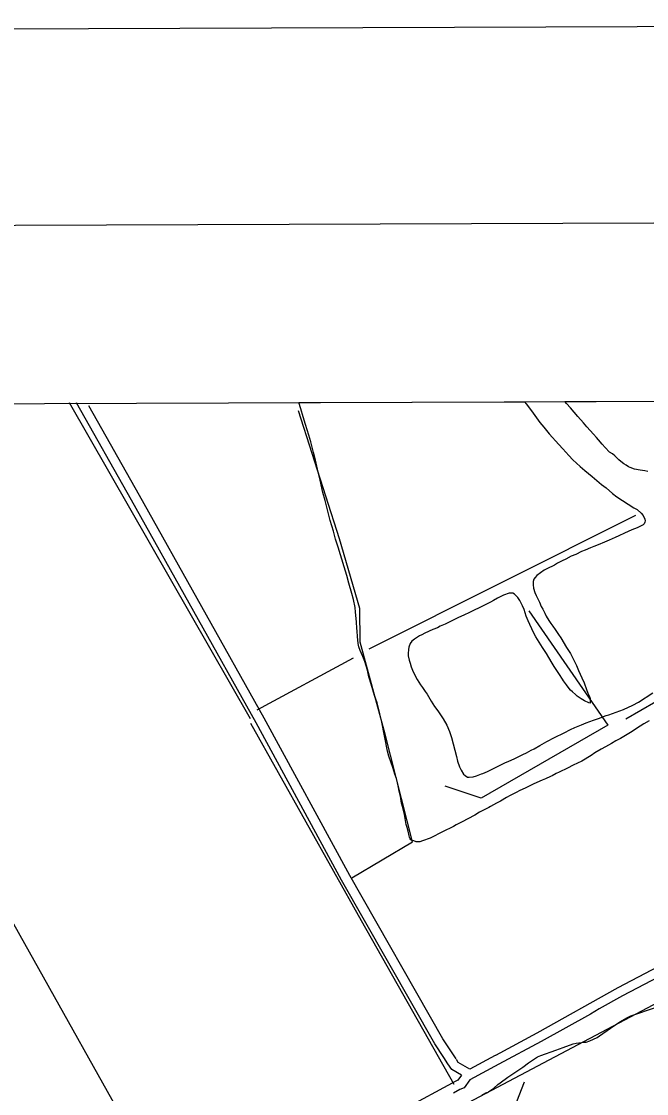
# Model space of a CAD drawing. Extents: x 3392644 to 3430565, y 576657 to 602123.
# Drawn here: x 3423278 to 3425267, y 598129 to 601540 of the extents above; entities that cross this region are included whole.
import ezdxf

# ---------------------------------------------------------------- set-up
doc = ezdxf.new("R2010")
doc.units = 0
for name, color, linetype in [('G-ANNO-NPLT', 7, 'Continuous'), ('V-ANNO-SYMB', 7, 'Continuous'), ('V-GRID-FRAM', 7, 'Continuous'), ('V-ROAD-CNTR', 7, 'Continuous'), ('V-SITE-VEGE', 7, 'Continuous'), ('V-TOPO-SHOR', 7, 'Continuous')]:
    doc.layers.add(name, color=color, linetype=linetype)

msp = doc.modelspace()

# ---------------------------------------------------------------- linework, layer by layer
at = {"layer": 'G-ANNO-NPLT'}
msp.add_lwpolyline([(3393314.9, 577240), (3429981.3, 577373.3), (3429893.5, 601539.8), (3393227, 601406.5)], close=True, dxfattribs=at)
at = {"layer": 'V-ANNO-SYMB'}
msp.add_lwpolyline([(3396062.7, 577875.1), (3429145.7, 577995.3), (3429062.4, 600911.8), (3395979.4, 600791.5), (3396062.7, 577875.1)], dxfattribs=at)
at = {"layer": 'V-GRID-FRAM'}
msp.add_lwpolyline([(3396720.3, 600227.7), (3428325.7, 600342.6), (3428399.7, 582159.3), (3396778.5, 582044.3), (3396720.3, 600227.7)], dxfattribs=at)
at = {"layer": 'V-ROAD-CNTR'}
for points in [[(3424621.6, 598244.2), (3424593, 598287.6), (3424296.8, 598808.3), (3424024.4, 599308.9), (3423627.8, 600016.7), (3423453.4, 600326.3)], [(3424660.7, 598239.4), (3424618.6, 598303.3), (3424323, 598822.9), (3424050.7, 599323.4), (3423654, 600031.4), (3423492.9, 600317.4)], [(3426106.6, 598959.9), (3426013.6, 598931.8), (3425915.1, 598875.6), (3425476.3, 598623.9), (3425175.5, 598466.1), (3424917.3, 598321.3), (3424786.2, 598250.9)], [(3426115.3, 598931.2), (3426025.6, 598904.1), (3425930, 598849.5), (3425490.7, 598597.6), (3425189.8, 598439.8), (3425116.5, 598398.5), (3425088.3, 598382.2), (3424931.8, 598295), (3424796.7, 598222.5)], [(3424634.8, 598224.1), (3424621.6, 598244.2)], [(3424784.8, 598250.1), (3424704.8, 598207.2), (3424667.9, 598228.5), (3424661.8, 598237.7)], [(3424678.3, 598187.8), (3424646.8, 598206), (3424634.8, 598224.1)], [(3424796.7, 598222.5), (3424704.6, 598173.1)], [(3424678.3, 598187.8), (3424666.6, 598171.8), (3424660, 598168.9), (3423817.5, 597713.2), (3423757.2, 597681.3)], [(3424704.6, 598173.1), (3424686.1, 598147.5), (3424673.1, 598141.9), (3424652.8, 598130.9)]]:
    msp.add_lwpolyline(points, dxfattribs=at)
at = {"layer": 'V-SITE-VEGE'}
for p, q in [((3424160.2, 600327.5), (3424878.3, 600330.1)), ((3424166.6, 600307.6), (3424160.2, 600327.5)), ((3424878.3, 600330.1), (3424883.3, 600323.2)), ((3424883.3, 600323.2), (3424900.4, 600301.5)), ((3425006.3, 600330.5), (3425756.9, 600333.3)), ((3425011.9, 600324.5), (3425006.3, 600330.5)), ((3425024.3, 600310.3), (3425011.9, 600324.5)), ((3424174.1, 600281.7), (3424166.6, 600307.6)), ((3424900.4, 600301.5), (3424911, 600286.1)), ((3424911, 600286.1), (3424927.3, 600264)), ((3425036.6, 600296.9), (3425024.3, 600310.3)), ((3425048.2, 600283.1), (3425036.6, 600296.9)), ((3425066.1, 600262.6), (3425048.2, 600283.1)), ((3424181.7, 600257.7), (3424174.1, 600281.7)), ((3424191.9, 600223.5), (3424181.7, 600257.7)), ((3424927.3, 600264), (3424939.6, 600249.7)), ((3424939.6, 600249.7), (3424957.1, 600228.4)), ((3425076.8, 600250), (3425066.1, 600262.6)), ((3425098.4, 600227.4), (3425076.8, 600250)), ((3424198.8, 600202), (3424191.9, 600223.5)), ((3424957.1, 600228.4), (3424987.4, 600194.5)), ((3425107.1, 600216.1), (3425098.4, 600227.4)), ((3425113.5, 600209), (3425107.1, 600216.1)), ((3424207.4, 600168.2), (3424198.8, 600202)), ((3424987.4, 600194.5), (3425000.6, 600180.2)), ((3425125.1, 600195.6), (3425113.5, 600209)), ((3425135, 600184.3), (3425125.1, 600195.6)), ((3425149.4, 600170), (3425135, 600184.3)), ((3424213.7, 600144.3), (3424207.4, 600168.2)), ((3425000.6, 600180.2), (3425019.7, 600158.9)), ((3425019.7, 600158.9), (3425032.5, 600145.5)), ((3425158.7, 600164.1), (3425149.4, 600170)), ((3425165.9, 600158.2), (3425158.7, 600164.1)), ((3425173.9, 600149.8), (3425165.9, 600158.2)), ((3425179.1, 600145.5), (3425173.9, 600149.8)), ((3424221.8, 600106.4), (3424213.7, 600144.3)), ((3425032.5, 600145.5), (3425055.3, 600124.4)), ((3425055.3, 600124.4), (3425070.6, 600111.4)), ((3425185.1, 600140.1), (3425179.1, 600145.5)), ((3425194.8, 600132.5), (3425185.1, 600140.1)), ((3425201.6, 600128.2), (3425194.8, 600132.5)), ((3425209.7, 600123.5), (3425201.6, 600128.2)), ((3425214.6, 600120.9), (3425209.7, 600123.5)), ((3425228, 600116.1), (3425214.6, 600120.9)), ((3425246.7, 600112.8), (3425228, 600116.1)), ((3425261, 600110.4), (3425246.7, 600112.8)), ((3424228.1, 600080.5), (3424221.8, 600106.4)), ((3424237, 600040.9), (3424228.1, 600080.5)), ((3425070.6, 600111.4), (3425093.9, 600092.3)), ((3425093.9, 600092.3), (3425123.9, 600067)), ((3425270.8, 600108.5), (3425261, 600110.4)), ((3425123.9, 600067), (3425138, 600056.4)), ((3425138, 600056.4), (3425158, 600037.9)), ((3424244.1, 600015.4), (3424237, 600040.9)), ((3424253.5, 599977.4), (3424244.1, 600015.4)), ((3425158, 600037.9), (3425172.1, 600027.8)), ((3425172.1, 600027.8), (3425208, 600004.4)), ((3424259.8, 599952.3), (3424253.5, 599977.4)), ((3425208, 600004.4), (3425226.2, 599992.8)), ((3425226.2, 599992.8), (3425237.1, 599986.8)), ((3425237.1, 599986.8), (3425249.5, 599975.9)), ((3424270.4, 599918), (3424259.8, 599952.3)), ((3425249.5, 599975.9), (3425256.3, 599968.3)), ((3425259.7, 599942.1), (3425255.5, 599938.9)), ((3425256.3, 599968.3), (3425261.7, 599956.7)), ((3425261.5, 599946.9), (3425259.7, 599942.1)), ((3425262.8, 599951), (3425261.5, 599946.9)), ((3425261.7, 599956.7), (3425262.8, 599951)), ((3424277.6, 599893.3), (3424270.4, 599918)), ((3425196.7, 599912.1), (3425178.5, 599903.1)), ((3425208.7, 599917.5), (3425196.7, 599912.1)), ((3425220.3, 599922.5), (3425208.7, 599917.5)), ((3425236.5, 599928.7), (3425220.3, 599922.5)), ((3425249.7, 599934.9), (3425236.5, 599928.7)), ((3425255.5, 599938.9), (3425249.7, 599934.9)), ((3424285.6, 599867.3), (3424277.6, 599893.3)), ((3425112.7, 599874.4), (3425099.4, 599869.8)), ((3425132.5, 599883.3), (3425112.7, 599874.4)), ((3425147.4, 599889.5), (3425132.5, 599883.3)), ((3425166.5, 599897.7), (3425147.4, 599889.5)), ((3425178.5, 599903.1), (3425166.5, 599897.7)), ((3424305.3, 599804.6), (3424285.6, 599867.3)), ((3425041.5, 599844.6), (3425027.4, 599838.4)), ((3425060.1, 599853.2), (3425041.5, 599844.6)), ((3425071.7, 599858.2), (3425060.1, 599853.2)), ((3425088.7, 599865.2), (3425071.7, 599858.2)), ((3425099.4, 599869.8), (3425088.7, 599865.2)), ((3424973.5, 599810.7), (3424949.8, 599798.1)), ((3424983.4, 599816.6), (3424973.5, 599810.7)), ((3424998.8, 599824), (3424983.4, 599816.6)), ((3425009.6, 599829), (3424998.8, 599824)), ((3425027.4, 599838.4), (3425009.6, 599829)), ((3424313.6, 599776.9), (3424305.3, 599804.6)), ((3424319.2, 599753.4), (3424313.6, 599776.9)), ((3424918.2, 599776.8), (3424912.7, 599771.2)), ((3424929.9, 599785.9), (3424918.2, 599776.8)), ((3424941.1, 599793.8), (3424929.9, 599785.9)), ((3424949.8, 599798.1), (3424941.1, 599793.8)), ((3424329, 599720), (3424319.2, 599753.4)), ((3424905.8, 599758.7), (3424905.6, 599747.2)), ((3424905.6, 599747.2), (3424907.4, 599737.3)), ((3424908.5, 599765.6), (3424905.8, 599758.7)), ((3424912.7, 599771.2), (3424908.5, 599765.6)), ((3424334.3, 599701), (3424329, 599720)), ((3424793.1, 599705.3), (3424779.8, 599697.5)), ((3424812.2, 599714.7), (3424793.1, 599705.3)), ((3424829.2, 599721.2), (3424812.2, 599714.7)), ((3424834.1, 599721.5), (3424829.2, 599721.2)), ((3424841, 599720.9), (3424834.1, 599721.5)), ((3424846.7, 599717.9), (3424841, 599720.9)), ((3424857.5, 599707.8), (3424846.7, 599717.9)), ((3424863.4, 599698.3), (3424857.5, 599707.8)), ((3424907.4, 599737.3), (3424911.5, 599723.3)), ((3424911.5, 599723.3), (3424915.4, 599714.2)), ((3424915.4, 599714.2), (3424922, 599700.9)), ((3424339.4, 599675.1), (3424334.3, 599701)), ((3424340.7, 599660.8), (3424339.4, 599675.1)), ((3424732.6, 599673.6), (3424720.1, 599667.8)), ((3424759.9, 599686.9), (3424732.6, 599673.6)), ((3424769.9, 599692), (3424759.9, 599686.9)), ((3424779.8, 599697.5), (3424769.9, 599692)), ((3424871.6, 599680.9), (3424863.4, 599698.3)), ((3424877, 599668.9), (3424871.6, 599680.9)), ((3424922, 599700.9), (3424925.9, 599692.2)), ((3424925.9, 599692.2), (3424931.7, 599678.6)), ((3424931.7, 599678.6), (3424936.4, 599670.3)), ((3424936.4, 599670.3), (3424943.1, 599657)), ((3424342.7, 599641), (3424340.7, 599660.8)), ((3424343.6, 599628.7), (3424342.7, 599641)), ((3424653.8, 599635.8), (3424636.8, 599627.3)), ((3424666.7, 599642.5), (3424653.8, 599635.8)), ((3424687.4, 599651.8), (3424666.7, 599642.5)), ((3424701.5, 599658.4), (3424687.4, 599651.8)), ((3424720.1, 599667.8), (3424701.5, 599658.4)), ((3424884.3, 599647.8), (3424877, 599668.9)), ((3424890.1, 599633.3), (3424884.3, 599647.8)), ((3424943.1, 599657), (3424947.8, 599648.3)), ((3424947.8, 599648.3), (3424956.4, 599634.6)), ((3424344.8, 599610.3), (3424343.6, 599628.7)), ((3424345.7, 599600), (3424344.8, 599610.3)), ((3424587.1, 599605.5), (3424561.4, 599593.5)), ((3424601.2, 599611.3), (3424587.1, 599605.5)), ((3424610.7, 599616), (3424601.2, 599611.3)), ((3424625.6, 599622.6), (3424610.7, 599616)), ((3424636.8, 599627.3), (3424625.6, 599622.6)), ((3424906.8, 599596.5), (3424890.1, 599633.3)), ((3424956.4, 599634.6), (3424962.4, 599625)), ((3424962.4, 599625), (3424968.7, 599615.8)), ((3424968.7, 599615.8), (3424975.8, 599605.8)), ((3424975.8, 599605.8), (3424986.9, 599589.2)), ((3424347, 599583.2), (3424345.7, 599600)), ((3424348.9, 599561.4), (3424347, 599583.2)), ((3424519.8, 599567.9), (3424514.8, 599561.4)), ((3424528.6, 599575), (3424519.8, 599567.9)), ((3424534.9, 599579.4), (3424528.6, 599575)), ((3424544.8, 599584.9), (3424534.9, 599579.4)), ((3424551.5, 599588.4), (3424544.8, 599584.9)), ((3424561.4, 599593.5), (3424551.5, 599588.4)), ((3424914.6, 599581.9), (3424906.8, 599596.5)), ((3424935.5, 599548.2), (3424914.6, 599581.9)), ((3424986.9, 599589.2), (3424994.4, 599578.7)), ((3424994.4, 599578.7), (3425012.1, 599548.8)), ((3424351.5, 599549.9), (3424348.9, 599561.4)), ((3424355.3, 599539.2), (3424351.5, 599549.9)), ((3424364.3, 599520.1), (3424355.3, 599539.2)), ((3424509, 599541.9), (3424508.3, 599529.7)), ((3424510.4, 599549.3), (3424509, 599541.9)), ((3424514.8, 599561.4), (3424510.4, 599549.3)), ((3424948.5, 599529.5), (3424935.5, 599548.2)), ((3425012.1, 599548.8), (3425024.3, 599529.3)), ((3424370.8, 599503.6), (3424364.3, 599520.1)), ((3424378.8, 599476.7), (3424370.8, 599503.6)), ((3424508.3, 599529.7), (3424508.5, 599521.5)), ((3424508.5, 599521.5), (3424511.4, 599507.9)), ((3424511.4, 599507.9), (3424514.4, 599498.4)), ((3424956.4, 599516.6), (3424948.5, 599529.5)), ((3424966.2, 599498.3), (3424956.4, 599516.6)), ((3425024.3, 599529.3), (3425032.5, 599513.9)), ((3425032.5, 599513.9), (3425043.8, 599490.7)), ((3424383.1, 599455.3), (3424378.8, 599476.7)), ((3424514.4, 599498.4), (3424517.9, 599487.2)), ((3424517.9, 599487.2), (3424522.5, 599476.1)), ((3424522.5, 599476.1), (3424530.7, 599457.8)), ((3424972.9, 599487.5), (3424966.2, 599498.3)), ((3424983.2, 599471.7), (3424972.9, 599487.5)), ((3424990.3, 599462.1), (3424983.2, 599471.7)), ((3425043.8, 599490.7), (3425050.4, 599474.6)), ((3425050.4, 599474.6), (3425060.5, 599451.4)), ((3424390.3, 599431.4), (3424383.1, 599455.3)), ((3424400.9, 599395.5), (3424390.3, 599431.4)), ((3424530.7, 599457.8), (3424537.3, 599446.2)), ((3424537.3, 599446.2), (3424547.6, 599429.6)), ((3424999.8, 599447.5), (3424990.3, 599462.1)), ((3425002.9, 599442.1), (3424999.8, 599447.5)), ((3425012, 599429.2), (3425002.9, 599442.1)), ((3425060.5, 599451.4), (3425067.9, 599435.6)), ((3425067.9, 599435.6), (3425076, 599414.9)), ((3424547.6, 599429.6), (3424553.5, 599420.8)), ((3424553.5, 599420.8), (3424563, 599408.7)), ((3424563, 599408.7), (3424568.9, 599399.6)), ((3424568.9, 599399.6), (3424581.5, 599378)), ((3425017.2, 599421.7), (3425012, 599429.2)), ((3425025.1, 599412.1), (3425017.2, 599421.7)), ((3425030.7, 599407), (3425025.1, 599412.1)), ((3425040.4, 599399), (3425030.7, 599407)), ((3425046.4, 599393.6), (3425040.4, 599399)), ((3425076, 599414.9), (3425080.2, 599403.4)), ((3425080.2, 599403.4), (3425086.4, 599390.5)), ((3425240.8, 599374.4), (3425287, 599403.6)), ((3424409.8, 599372.3), (3424400.9, 599395.5)), ((3424417.9, 599337.7), (3424409.8, 599372.3)), ((3424581.5, 599378), (3424592.6, 599360.9)), ((3425058.8, 599384.6), (3425046.4, 599393.6)), ((3425068.9, 599378.7), (3425058.8, 599384.6)), ((3425083.5, 599372.2), (3425068.9, 599378.7)), ((3425087.6, 599370.8), (3425083.5, 599372.2)), ((3425086.4, 599390.5), (3425087.9, 599385.6)), ((3425087.9, 599385.6), (3425087.6, 599370.8)), ((3425193.2, 599350.6), (3425222.6, 599364.6)), ((3425222.6, 599364.6), (3425240.8, 599374.4)), ((3424423.5, 599315.9), (3424417.9, 599337.7)), ((3424592.6, 599360.9), (3424602.9, 599346.3)), ((3424602.9, 599346.3), (3424619.4, 599320.9)), ((3425114.2, 599322.7), (3425138.2, 599331.9)), ((3425138.2, 599331.9), (3425146.5, 599334.6)), ((3425146.5, 599334.6), (3425193.2, 599350.6)), ((3424434.1, 599262.4), (3424423.5, 599315.9)), ((3424619.4, 599320.9), (3424631.2, 599301.4)), ((3424631.2, 599301.4), (3424640.2, 599281.5)), ((3425038.2, 599293.8), (3425060.1, 599302.3)), ((3425060.1, 599302.3), (3425074.6, 599308.5)), ((3425074.6, 599308.5), (3425098.5, 599317.3)), ((3425098.5, 599317.3), (3425114.2, 599322.7)), ((3425257.6, 599305.6), (3425234.7, 599290.6)), ((3425274.6, 599315), (3425257.6, 599305.6)), ((3424442.4, 599218.8), (3424434.1, 599262.4)), ((3424640.2, 599281.5), (3424646.7, 599261.7)), ((3424646.7, 599261.7), (3424657.1, 599222.1)), ((3424949.8, 599249.7), (3424973.9, 599261.8)), ((3424973.9, 599261.8), (3425005, 599277)), ((3425005, 599277), (3425024.9, 599287.2)), ((3425024.9, 599287.2), (3425038.2, 599293.8)), ((3425220.5, 599281.1), (3425183.5, 599258.7)), ((3425234.7, 599290.6), (3425220.5, 599281.1)), ((3424899.6, 599221.9), (3424909.5, 599226.1)), ((3424909.5, 599226.1), (3424927.4, 599236.3)), ((3424927.4, 599236.3), (3424949.8, 599249.7)), ((3425136.2, 599232), (3425122.5, 599224.6)), ((3425154.9, 599243.4), (3425136.2, 599232)), ((3425169, 599251.3), (3425154.9, 599243.4)), ((3425183.5, 599258.7), (3425169, 599251.3)), ((3424446.6, 599202.7), (3424442.4, 599218.8)), ((3424454.6, 599181.2), (3424446.6, 599202.7)), ((3424657.1, 599222.1), (3424662, 599201.1)), ((3424662, 599201.1), (3424664.9, 599187.1)), ((3424828.3, 599186.4), (3424845.3, 599194.1)), ((3424845.3, 599194.1), (3424856.5, 599199.6)), ((3424856.5, 599199.6), (3424873.5, 599208.2)), ((3424873.5, 599208.2), (3424884.7, 599213.6)), ((3424884.7, 599213.6), (3424899.6, 599221.9)), ((3425090.9, 599204.9), (3425060.9, 599187.2)), ((3425102.5, 599212.8), (3425090.9, 599204.9)), ((3425122.5, 599224.6), (3425102.5, 599212.8)), ((3424459.6, 599166.7), (3424454.6, 599181.2)), ((3424466, 599145.7), (3424459.6, 599166.7)), ((3424664.9, 599187.1), (3424671.4, 599168.9)), ((3424671.4, 599168.9), (3424676.9, 599157.7)), ((3424676.9, 599157.7), (3424684.8, 599145.6)), ((3424760.3, 599153.6), (3424769.4, 599157.9)), ((3424769.4, 599157.9), (3424788.5, 599167.7)), ((3424788.5, 599167.7), (3424815.9, 599180.9)), ((3424815.9, 599180.9), (3424828.3, 599186.4)), ((3425015.7, 599164.5), (3424988.8, 599151.3)), ((3425033.2, 599173.5), (3425015.7, 599164.5)), ((3425060.9, 599187.2), (3425033.2, 599173.5)), ((3424471, 599131.7), (3424466, 599145.7)), ((3424476.6, 599108.2), (3424471, 599131.7)), ((3424684.8, 599145.6), (3424690, 599140.6)), ((3424690, 599140.6), (3424697.2, 599136.3)), ((3424697.2, 599136.3), (3424702.5, 599135.8)), ((3424702.5, 599135.8), (3424715.3, 599137.1)), ((3424715.3, 599137.1), (3424725.6, 599139.7)), ((3424725.6, 599139.7), (3424741.7, 599145.9)), ((3424741.7, 599145.9), (3424746.2, 599147.4)), ((3424746.2, 599147.4), (3424760.3, 599153.6)), ((3424934.9, 599126), (3424918, 599119)), ((3424945.3, 599131), (3424934.9, 599126)), ((3424961, 599138), (3424945.3, 599131)), ((3424966, 599140.4), (3424961, 599138)), ((3424979.3, 599147), (3424966, 599140.4)), ((3424988.8, 599151.3), (3424979.3, 599147)), ((3424479.9, 599091.3), (3424476.6, 599108.2)), ((3424483.6, 599075.6), (3424479.9, 599091.3)), ((3424863.7, 599092.9), (3424852.1, 599087.5)), ((3424880.3, 599101.1), (3424863.7, 599092.9)), ((3424905.9, 599113.2), (3424880.3, 599101.1)), ((3424918, 599119), (3424905.9, 599113.2)), ((3424487.5, 599053.4), (3424483.6, 599075.6)), ((3424802.2, 599059.6), (3424789.4, 599052.6)), ((3424820.9, 599071), (3424802.2, 599059.6)), ((3424833.4, 599077.7), (3424820.9, 599071)), ((3424852.1, 599087.5), (3424833.4, 599077.7)), ((3424491.3, 599039), (3424487.5, 599053.4)), ((3424496.5, 599016.8), (3424491.3, 599039)), ((3424735.8, 599024.4), (3424720, 599014.9)), ((3424764.5, 599039.2), (3424735.8, 599024.4)), ((3424769.9, 599042.4), (3424764.5, 599039.2)), ((3424789.4, 599052.6), (3424769.9, 599042.4)), ((3424502.2, 598984.7), (3424496.5, 599016.8)), ((3424677.7, 598992.2), (3424661.5, 598984)), ((3424720, 599014.9), (3424677.7, 598992.2)), ((3424504.9, 598976), (3424502.2, 598984.7)), ((3424507.9, 598964.1), (3424504.9, 598976)), ((3424511.2, 598949.2), (3424507.9, 598964.1)), ((3424606.8, 598956.3), (3424591, 598948.1)), ((3424630.4, 598968), (3424606.8, 598956.3)), ((3424639.5, 598972.3), (3424630.4, 598968)), ((3424652.4, 598978.9), (3424639.5, 598972.3)), ((3424661.5, 598984), (3424652.4, 598978.9)), ((3424512.7, 598945.1), (3424511.2, 598949.2)), ((3424515.1, 598940.1), (3424512.7, 598945.1)), ((3424517, 598936.8), (3424515.1, 598940.1)), ((3424518.6, 598935.1), (3424517, 598936.8)), ((3424526.8, 598932.9), (3424518.6, 598935.1)), ((3424533.7, 598930.6), (3424526.8, 598932.9)), ((3424541.8, 598930), (3424533.7, 598930.6)), ((3424545.9, 598930.3), (3424541.8, 598930)), ((3424554.2, 598933), (3424545.9, 598930.3)), ((3424578.6, 598942.2), (3424554.2, 598933)), ((3424591, 598948.1), (3424578.6, 598942.2))]:
    msp.add_line(p, q, dxfattribs=at)
msp.add_lwpolyline([(3424742.7, 598124.7), (3424755.7, 598131.5), (3424758.4, 598132.3), (3424760.4, 598133.1), (3424763.9, 598135.1), (3424781.2, 598146.6), (3424793.8, 598157.7), (3424801.2, 598163.7), (3424825.6, 598181.5), (3424844.1, 598194.2), (3424873.6, 598212.9), (3424891.2, 598227.2), (3424919.6, 598245.9), (3424930.2, 598250.3), (3424978.2, 598267.8), (3425001.8, 598276.2), (3425033.3, 598287.8), (3425042.8, 598289.8), (3425068.8, 598292.7), (3425074.3, 598292.4), (3425086.1, 598296.8), (3425109.7, 598307.9), (3425117.6, 598313.1), (3425166.3, 598346.8), (3425183.6, 598358.3), (3425204.5, 598369.9), (3425216.3, 598376.6), (3425298.2, 598403.8)], dxfattribs=at)
at = {"layer": 'V-TOPO-SHOR'}
for p, q in [((3424006.3, 599321.4), (3423431.1, 600326.7)), ((3424384.1, 599544.3), (3425232.7, 599968.9)), ((3425698.8, 599609.8), (3425200.7, 599320.1)), ((3424027.6, 599350.1), (3424334.2, 599515.5)), ((3421759.2, 596546.1), (3426066.4, 598824.1))]:
    msp.add_line(p, q, dxfattribs=at)
for points in [[(3424329.6, 598815.4), (3424522, 598930.4), (3424435.1, 599273), (3424355.4, 599565.6), (3424355, 599672.8), (3424289.9, 599894), (3424159.9, 600300.7)], [(3424892.3, 599664.5), (3425143.2, 599300.7), (3424740.9, 599068.8), (3424625.6, 599106.8)], [(3424006.3, 599307.1), (3424358.6, 598679.7), (3424653.4, 598159.3)], [(3423805.3, 597683.3), (3423129, 598890.2), (3422267, 598407.1)], [(3422638.3, 594713.9), (3423756.5, 595283.5), (3424878.6, 598167.1)]]:
    msp.add_lwpolyline(points, dxfattribs=at)

doc.saveas('drawing.dxf')
